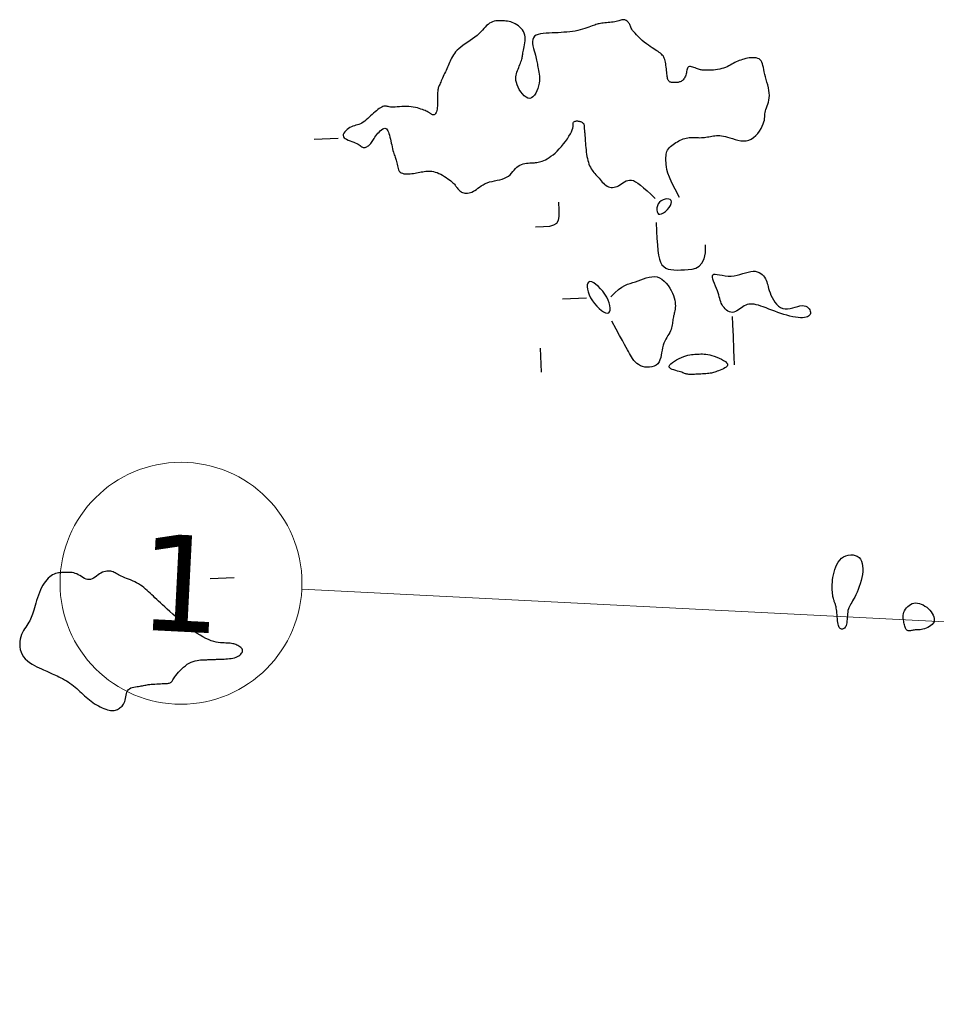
# Model space of a CAD drawing. Header units: millimetres. Extents: x 32690613 to 32693367, y 5343692 to 5344708.
# Tile 490 of 656: x 32692202 to 32692240, y 5344396 to 5344437. Entities that reach past the tile are written whole.
import ezdxf

# ---------------------------------------------------------------- set-up
doc = ezdxf.new("R2010")
doc.units = ezdxf.units.MM
doc.header["$LTSCALE"] = 20
doc.layers.get('0').update_dxf_attribs({"lineweight": 18})
doc.layers.get('Defpoints').update_dxf_attribs({"color": 11, "lineweight": 18})
doc.layers.add('02-DGM_HL_493.00', color=102, linetype='Continuous')
doc.styles.add('Verdana', font='verdana.ttf')

# ---------------------------------------------------------------- blocks, each defined once
blk = doc.blocks.new('A$C78070446')
blk.add_line((4469498.77, 5342951.42), (4470248.353, 5342884.169))
blk.add_circle((4469493.79, 5342951.867), 5)
at = {"insert": (4469493.79, 5342951.867), "char_height": 4, "attachment_point": 5, "rotation": 354.86, "line_spacing_factor": 0.252012, "style": 'Verdana'}
blk.add_mtext('1', dxfattribs=at)

msp = doc.modelspace()

# ---------------------------------------------------------------- linework, layer by layer
at = {"layer": '02-DGM_HL_493.00', "elevation": 493, "flags": 128}
for points in [[(32692229.154, 5344429.623), (32692228.975, 5344429.957), (32692228.841, 5344430.231), (32692228.743, 5344430.453), (32692228.676, 5344430.631), (32692228.635, 5344430.772), (32692228.612, 5344430.886), (32692228.601, 5344430.979), (32692228.597, 5344431.06), (32692228.594, 5344431.136), (32692228.593, 5344431.209), (32692228.593, 5344431.278), (32692228.597, 5344431.343), (32692228.604, 5344431.406), (32692228.616, 5344431.466), (32692228.635, 5344431.523), (32692228.66, 5344431.577), (32692228.693, 5344431.629), (32692228.733, 5344431.679), (32692228.779, 5344431.726), (32692228.83, 5344431.771), (32692228.885, 5344431.814), (32692228.943, 5344431.854), (32692229.003, 5344431.891), (32692229.064, 5344431.926), (32692229.125, 5344431.959), (32692229.186, 5344431.988), (32692229.248, 5344432.015), (32692229.31, 5344432.038), (32692229.371, 5344432.058), (32692229.433, 5344432.074), (32692229.495, 5344432.087), (32692229.557, 5344432.096), (32692229.62, 5344432.1), (32692229.682, 5344432.102), (32692229.745, 5344432.101), (32692229.808, 5344432.099), (32692229.87, 5344432.096), (32692229.933, 5344432.093), (32692229.995, 5344432.092), (32692230.058, 5344432.093), (32692230.12, 5344432.097), (32692230.183, 5344432.103), (32692230.245, 5344432.112), (32692230.307, 5344432.122), (32692230.369, 5344432.132), (32692230.431, 5344432.143), (32692230.493, 5344432.153), (32692230.556, 5344432.163), (32692230.618, 5344432.17), (32692230.681, 5344432.176), (32692230.747, 5344432.178), (32692230.816, 5344432.177), (32692230.888, 5344432.171), (32692230.966, 5344432.16), (32692231.05, 5344432.143), (32692231.141, 5344432.119), (32692231.24, 5344432.088), (32692231.345, 5344432.054), (32692231.455, 5344432.02), (32692231.568, 5344431.989), (32692231.682, 5344431.967), (32692231.796, 5344431.957), (32692231.908, 5344431.962), (32692232.016, 5344431.986), (32692232.119, 5344432.032), (32692232.216, 5344432.098), (32692232.305, 5344432.178), (32692232.387, 5344432.27), (32692232.459, 5344432.367), (32692232.522, 5344432.468), (32692232.574, 5344432.567), (32692232.614, 5344432.66), (32692232.642, 5344432.744), (32692232.66, 5344432.82), (32692232.671, 5344432.89), (32692232.677, 5344432.954), (32692232.68, 5344433.016), (32692232.684, 5344433.076), (32692232.691, 5344433.135), (32692232.703, 5344433.197), (32692232.722, 5344433.262), (32692232.746, 5344433.331), (32692232.773, 5344433.403), (32692232.801, 5344433.48), (32692232.827, 5344433.562), (32692232.849, 5344433.649), (32692232.864, 5344433.74), (32692232.87, 5344433.838), (32692232.865, 5344433.94), (32692232.85, 5344434.047), (32692232.828, 5344434.158), (32692232.8, 5344434.27), (32692232.769, 5344434.382), (32692232.738, 5344434.494), (32692232.707, 5344434.603), (32692232.68, 5344434.709), (32692232.658, 5344434.809), (32692232.639, 5344434.904), (32692232.621, 5344434.993), (32692232.603, 5344435.074), (32692232.583, 5344435.147), (32692232.559, 5344435.212), (32692232.528, 5344435.267), (32692232.49, 5344435.313), (32692232.442, 5344435.347), (32692232.385, 5344435.372), (32692232.322, 5344435.389), (32692232.254, 5344435.397), (32692232.181, 5344435.399), (32692232.107, 5344435.395), (32692232.033, 5344435.387), (32692231.959, 5344435.375), (32692231.888, 5344435.361), (32692231.819, 5344435.344), (32692231.752, 5344435.325), (32692231.687, 5344435.303), (32692231.624, 5344435.279), (32692231.561, 5344435.253), (32692231.499, 5344435.224), (32692231.438, 5344435.194), (32692231.377, 5344435.161), (32692231.315, 5344435.128), (32692231.252, 5344435.093), (32692231.187, 5344435.06), (32692231.119, 5344435.027), (32692231.049, 5344434.996), (32692230.975, 5344434.969), (32692230.897, 5344434.945), (32692230.815, 5344434.925), (32692230.729, 5344434.909), (32692230.642, 5344434.897), (32692230.555, 5344434.889), (32692230.471, 5344434.883), (32692230.391, 5344434.879), (32692230.316, 5344434.878), (32692230.249, 5344434.878), (32692230.191, 5344434.879), (32692230.141, 5344434.882), (32692230.096, 5344434.886), (32692230.055, 5344434.892), (32692230.016, 5344434.9), (32692229.978, 5344434.91), (32692229.939, 5344434.923), (32692229.897, 5344434.939), (32692229.85, 5344434.957), (32692229.8, 5344434.977), (32692229.749, 5344434.995), (32692229.698, 5344435.011), (32692229.648, 5344435.023), (32692229.602, 5344435.029), (32692229.561, 5344435.028), (32692229.527, 5344435.016), (32692229.5, 5344434.994), (32692229.48, 5344434.962), (32692229.465, 5344434.923), (32692229.454, 5344434.878), (32692229.445, 5344434.829), (32692229.436, 5344434.778), (32692229.427, 5344434.727), (32692229.415, 5344434.678), (32692229.399, 5344434.633), (32692229.38, 5344434.591), (32692229.357, 5344434.553), (32692229.332, 5344434.519), (32692229.305, 5344434.488), (32692229.277, 5344434.462), (32692229.247, 5344434.439), (32692229.216, 5344434.42), (32692229.186, 5344434.405), (32692229.155, 5344434.394), (32692229.124, 5344434.385), (32692229.093, 5344434.379), (32692229.062, 5344434.375), (32692229.031, 5344434.372), (32692228.999, 5344434.37), (32692228.968, 5344434.369), (32692228.937, 5344434.368), (32692228.906, 5344434.367), (32692228.876, 5344434.368), (32692228.847, 5344434.369), (32692228.819, 5344434.373), (32692228.792, 5344434.38), (32692228.767, 5344434.389), (32692228.745, 5344434.402), (32692228.724, 5344434.419), (32692228.706, 5344434.44), (32692228.691, 5344434.466), (32692228.677, 5344434.497), (32692228.664, 5344434.533), (32692228.654, 5344434.574), (32692228.645, 5344434.622), (32692228.637, 5344434.676), (32692228.63, 5344434.736), (32692228.623, 5344434.801), (32692228.617, 5344434.87), (32692228.611, 5344434.94), (32692228.603, 5344435.012), (32692228.595, 5344435.083), (32692228.586, 5344435.151), (32692228.574, 5344435.215), (32692228.56, 5344435.275), (32692228.543, 5344435.329), (32692228.523, 5344435.38), (32692228.5, 5344435.426), (32692228.472, 5344435.469), (32692228.441, 5344435.509), (32692228.405, 5344435.547), (32692228.365, 5344435.582), (32692228.319, 5344435.617), (32692228.269, 5344435.651), (32692228.213, 5344435.685), (32692228.153, 5344435.722), (32692228.088, 5344435.761), (32692228.018, 5344435.805), (32692227.944, 5344435.855), (32692227.866, 5344435.91), (32692227.783, 5344435.973), (32692227.699, 5344436.042), (32692227.614, 5344436.115), (32692227.532, 5344436.189), (32692227.453, 5344436.264), (32692227.38, 5344436.337), (32692227.315, 5344436.407), (32692227.26, 5344436.471), (32692227.216, 5344436.528), (32692227.183, 5344436.578), (32692227.157, 5344436.623), (32692227.138, 5344436.664), (32692227.122, 5344436.701), (32692227.109, 5344436.734), (32692227.096, 5344436.766), (32692227.08, 5344436.797), (32692227.062, 5344436.827), (32692227.039, 5344436.857), (32692227.014, 5344436.885), (32692226.986, 5344436.91), (32692226.955, 5344436.932), (32692226.922, 5344436.949), (32692226.887, 5344436.962), (32692226.851, 5344436.969), (32692226.814, 5344436.97), (32692226.775, 5344436.965), (32692226.734, 5344436.956), (32692226.691, 5344436.943), (32692226.644, 5344436.929), (32692226.593, 5344436.914), (32692226.539, 5344436.899), (32692226.479, 5344436.885), (32692226.415, 5344436.873), (32692226.347, 5344436.863), (32692226.276, 5344436.855), (32692226.204, 5344436.848), (32692226.134, 5344436.842), (32692226.065, 5344436.835), (32692226, 5344436.829), (32692225.94, 5344436.822), (32692225.886, 5344436.814), (32692225.836, 5344436.805), (32692225.79, 5344436.794), (32692225.745, 5344436.781), (32692225.699, 5344436.767), (32692225.651, 5344436.75), (32692225.599, 5344436.731), (32692225.541, 5344436.709), (32692225.476, 5344436.685), (32692225.403, 5344436.658), (32692225.323, 5344436.63), (32692225.238, 5344436.602), (32692225.146, 5344436.574), (32692225.049, 5344436.547), (32692224.947, 5344436.523), (32692224.84, 5344436.501), (32692224.73, 5344436.483), (32692224.615, 5344436.468), (32692224.498, 5344436.456), (32692224.378, 5344436.447), (32692224.257, 5344436.439), (32692224.133, 5344436.432), (32692224.009, 5344436.427), (32692223.884, 5344436.422), (32692223.76, 5344436.417), (32692223.638, 5344436.41), (32692223.522, 5344436.399), (32692223.413, 5344436.383), (32692223.315, 5344436.359), (32692223.231, 5344436.326), (32692223.163, 5344436.282), (32692223.114, 5344436.225), (32692223.085, 5344436.154), (32692223.074, 5344436.072), (32692223.077, 5344435.98), (32692223.092, 5344435.884), (32692223.115, 5344435.785), (32692223.142, 5344435.687), (32692223.171, 5344435.593), (32692223.197, 5344435.506), (32692223.219, 5344435.428), (32692223.236, 5344435.359), (32692223.249, 5344435.296), (32692223.26, 5344435.237), (32692223.269, 5344435.181), (32692223.279, 5344435.126), (32692223.288, 5344435.069), (32692223.3, 5344435.009), (32692223.314, 5344434.945), (32692223.329, 5344434.875), (32692223.344, 5344434.8), (32692223.357, 5344434.72), (32692223.365, 5344434.634), (32692223.369, 5344434.543), (32692223.366, 5344434.446), (32692223.354, 5344434.344), (32692223.332, 5344434.237), (32692223.301, 5344434.129), (32692223.261, 5344434.025), (32692223.214, 5344433.929), (32692223.159, 5344433.845), (32692223.098, 5344433.779), (32692223.032, 5344433.735), (32692222.961, 5344433.717), (32692222.887, 5344433.729), (32692222.811, 5344433.767), (32692222.735, 5344433.827), (32692222.662, 5344433.904), (32692222.594, 5344433.992), (32692222.532, 5344434.088), (32692222.48, 5344434.185), (32692222.439, 5344434.281), (32692222.41, 5344434.37), (32692222.394, 5344434.452), (32692222.387, 5344434.529), (32692222.39, 5344434.602), (32692222.4, 5344434.671), (32692222.415, 5344434.737), (32692222.435, 5344434.802), (32692222.458, 5344434.865), (32692222.482, 5344434.929), (32692222.507, 5344434.991), (32692222.532, 5344435.053), (32692222.556, 5344435.114), (32692222.579, 5344435.172), (32692222.6, 5344435.228), (32692222.619, 5344435.281), (32692222.634, 5344435.331), (32692222.646, 5344435.376), (32692222.655, 5344435.42), (32692222.663, 5344435.462), (32692222.669, 5344435.504), (32692222.675, 5344435.549), (32692222.682, 5344435.596), (32692222.691, 5344435.649), (32692222.703, 5344435.709), (32692222.717, 5344435.775), (32692222.734, 5344435.849), (32692222.75, 5344435.927), (32692222.764, 5344436.008), (32692222.774, 5344436.091), (32692222.778, 5344436.175), (32692222.775, 5344436.257), (32692222.762, 5344436.336), (32692222.738, 5344436.412), (32692222.703, 5344436.482), (32692222.66, 5344436.548), (32692222.61, 5344436.609), (32692222.555, 5344436.664), (32692222.495, 5344436.714), (32692222.432, 5344436.758), (32692222.368, 5344436.796), (32692222.305, 5344436.828), (32692222.241, 5344436.855), (32692222.177, 5344436.876), (32692222.112, 5344436.893), (32692222.047, 5344436.906), (32692221.981, 5344436.915), (32692221.915, 5344436.922), (32692221.846, 5344436.926), (32692221.777, 5344436.929), (32692221.706, 5344436.929), (32692221.636, 5344436.925), (32692221.565, 5344436.917), (32692221.496, 5344436.904), (32692221.428, 5344436.884), (32692221.363, 5344436.857), (32692221.3, 5344436.821), (32692221.24, 5344436.777), (32692221.183, 5344436.725), (32692221.125, 5344436.666), (32692221.067, 5344436.602), (32692221.005, 5344436.533), (32692220.939, 5344436.463), (32692220.866, 5344436.39), (32692220.786, 5344436.318), (32692220.697, 5344436.246), (32692220.601, 5344436.176), (32692220.501, 5344436.106), (32692220.4, 5344436.038), (32692220.299, 5344435.97), (32692220.203, 5344435.903), (32692220.113, 5344435.837), (32692220.032, 5344435.771), (32692219.962, 5344435.706), (32692219.902, 5344435.641), (32692219.851, 5344435.576), (32692219.807, 5344435.512), (32692219.769, 5344435.448), (32692219.736, 5344435.384), (32692219.706, 5344435.321), (32692219.677, 5344435.257), (32692219.648, 5344435.193), (32692219.619, 5344435.13), (32692219.59, 5344435.066), (32692219.561, 5344435.002), (32692219.533, 5344434.938), (32692219.504, 5344434.875), (32692219.475, 5344434.811), (32692219.446, 5344434.747), (32692219.417, 5344434.684), (32692219.389, 5344434.621), (32692219.361, 5344434.559), (32692219.334, 5344434.5), (32692219.309, 5344434.443), (32692219.284, 5344434.389), (32692219.262, 5344434.34), (32692219.242, 5344434.295), (32692219.224, 5344434.255), (32692219.208, 5344434.218), (32692219.194, 5344434.182), (32692219.183, 5344434.146), (32692219.174, 5344434.108), (32692219.166, 5344434.065), (32692219.161, 5344434.016), (32692219.157, 5344433.958), (32692219.155, 5344433.89), (32692219.154, 5344433.815), (32692219.154, 5344433.734), (32692219.154, 5344433.65), (32692219.153, 5344433.565), (32692219.151, 5344433.483), (32692219.147, 5344433.404), (32692219.14, 5344433.332), (32692219.131, 5344433.268), (32692219.119, 5344433.213), (32692219.105, 5344433.166), (32692219.09, 5344433.127), (32692219.072, 5344433.095), (32692219.054, 5344433.07), (32692219.036, 5344433.051), (32692219.017, 5344433.039), (32692218.998, 5344433.032), (32692218.979, 5344433.03), (32692218.96, 5344433.032), (32692218.941, 5344433.038), (32692218.921, 5344433.047), (32692218.901, 5344433.059), (32692218.881, 5344433.072), (32692218.86, 5344433.086), (32692218.838, 5344433.101), (32692218.814, 5344433.117), (32692218.788, 5344433.134), (32692218.759, 5344433.151), (32692218.726, 5344433.169), (32692218.687, 5344433.189), (32692218.643, 5344433.209), (32692218.592, 5344433.231), (32692218.534, 5344433.254), (32692218.469, 5344433.277), (32692218.398, 5344433.3), (32692218.32, 5344433.322), (32692218.238, 5344433.342), (32692218.151, 5344433.359), (32692218.061, 5344433.371), (32692217.967, 5344433.379), (32692217.87, 5344433.382), (32692217.773, 5344433.38), (32692217.676, 5344433.375), (32692217.581, 5344433.369), (32692217.49, 5344433.362), (32692217.406, 5344433.356), (32692217.329, 5344433.353), (32692217.261, 5344433.354), (32692217.203, 5344433.359), (32692217.155, 5344433.367), (32692217.113, 5344433.377), (32692217.076, 5344433.387), (32692217.042, 5344433.396), (32692217.009, 5344433.401), (32692216.975, 5344433.401), (32692216.938, 5344433.395), (32692216.895, 5344433.38), (32692216.848, 5344433.358), (32692216.798, 5344433.329), (32692216.743, 5344433.293), (32692216.687, 5344433.252), (32692216.628, 5344433.207), (32692216.569, 5344433.157), (32692216.508, 5344433.104), (32692216.448, 5344433.048), (32692216.387, 5344432.991), (32692216.327, 5344432.934), (32692216.267, 5344432.879), (32692216.206, 5344432.826), (32692216.146, 5344432.777), (32692216.085, 5344432.733), (32692216.024, 5344432.696), (32692215.962, 5344432.666), (32692215.901, 5344432.641), (32692215.839, 5344432.621), (32692215.777, 5344432.603), (32692215.715, 5344432.584), (32692215.654, 5344432.564), (32692215.592, 5344432.54), (32692215.531, 5344432.51), (32692215.47, 5344432.472), (32692215.412, 5344432.429), (32692215.359, 5344432.381), (32692215.315, 5344432.33), (32692215.28, 5344432.278), (32692215.258, 5344432.227), (32692215.251, 5344432.178), (32692215.262, 5344432.132), (32692215.292, 5344432.092), (32692215.338, 5344432.056), (32692215.397, 5344432.024), (32692215.465, 5344431.994), (32692215.539, 5344431.966), (32692215.614, 5344431.939), (32692215.687, 5344431.912), (32692215.755, 5344431.885), (32692215.814, 5344431.855), (32692215.866, 5344431.825), (32692215.911, 5344431.795), (32692215.95, 5344431.766), (32692215.986, 5344431.741), (32692216.02, 5344431.719), (32692216.052, 5344431.702), (32692216.085, 5344431.692), (32692216.12, 5344431.688), (32692216.155, 5344431.692), (32692216.192, 5344431.701), (32692216.228, 5344431.716), (32692216.264, 5344431.736), (32692216.299, 5344431.76), (32692216.332, 5344431.788), (32692216.364, 5344431.819), (32692216.393, 5344431.853), (32692216.42, 5344431.889), (32692216.446, 5344431.928), (32692216.473, 5344431.97), (32692216.5, 5344432.014), (32692216.53, 5344432.06), (32692216.563, 5344432.11), (32692216.601, 5344432.162), (32692216.642, 5344432.217), (32692216.688, 5344432.272), (32692216.737, 5344432.325), (32692216.786, 5344432.374), (32692216.836, 5344432.417), (32692216.885, 5344432.451), (32692216.931, 5344432.473), (32692216.973, 5344432.483), (32692217.011, 5344432.476), (32692217.044, 5344432.456), (32692217.074, 5344432.423), (32692217.1, 5344432.378), (32692217.124, 5344432.323), (32692217.145, 5344432.261), (32692217.165, 5344432.191), (32692217.184, 5344432.115), (32692217.203, 5344432.036), (32692217.221, 5344431.955), (32692217.239, 5344431.872), (32692217.257, 5344431.79), (32692217.274, 5344431.71), (32692217.292, 5344431.633), (32692217.31, 5344431.561), (32692217.329, 5344431.496), (32692217.347, 5344431.437), (32692217.366, 5344431.385), (32692217.384, 5344431.338), (32692217.402, 5344431.293), (32692217.419, 5344431.25), (32692217.435, 5344431.205), (32692217.449, 5344431.159), (32692217.462, 5344431.109), (32692217.472, 5344431.054), (32692217.482, 5344430.995), (32692217.493, 5344430.934), (32692217.505, 5344430.874), (32692217.521, 5344430.816), (32692217.542, 5344430.761), (32692217.569, 5344430.713), (32692217.604, 5344430.672), (32692217.647, 5344430.641), (32692217.698, 5344430.619), (32692217.755, 5344430.604), (32692217.817, 5344430.595), (32692217.883, 5344430.593), (32692217.952, 5344430.595), (32692218.021, 5344430.6), (32692218.09, 5344430.608), (32692218.158, 5344430.618), (32692218.224, 5344430.628), (32692218.289, 5344430.64), (32692218.353, 5344430.652), (32692218.416, 5344430.663), (32692218.479, 5344430.675), (32692218.542, 5344430.685), (32692218.604, 5344430.695), (32692218.666, 5344430.703), (32692218.729, 5344430.708), (32692218.792, 5344430.71), (32692218.857, 5344430.709), (32692218.923, 5344430.703), (32692218.991, 5344430.691), (32692219.061, 5344430.673), (32692219.134, 5344430.649), (32692219.209, 5344430.617), (32692219.286, 5344430.579), (32692219.363, 5344430.536), (32692219.438, 5344430.49), (32692219.511, 5344430.442), (32692219.579, 5344430.394), (32692219.642, 5344430.348), (32692219.698, 5344430.304), (32692219.745, 5344430.264), (32692219.786, 5344430.228), (32692219.82, 5344430.195), (32692219.849, 5344430.164), (32692219.875, 5344430.134), (32692219.898, 5344430.105), (32692219.92, 5344430.076), (32692219.941, 5344430.047), (32692219.964, 5344430.016), (32692219.988, 5344429.984), (32692220.014, 5344429.952), (32692220.043, 5344429.921), (32692220.074, 5344429.892), (32692220.109, 5344429.865), (32692220.147, 5344429.842), (32692220.189, 5344429.823), (32692220.236, 5344429.808), (32692220.286, 5344429.799), (32692220.34, 5344429.795), (32692220.396, 5344429.797), (32692220.455, 5344429.806), (32692220.515, 5344429.821), (32692220.576, 5344429.844), (32692220.637, 5344429.874), (32692220.699, 5344429.911), (32692220.761, 5344429.954), (32692220.824, 5344430.001), (32692220.891, 5344430.05), (32692220.962, 5344430.1), (32692221.037, 5344430.147), (32692221.119, 5344430.191), (32692221.207, 5344430.229), (32692221.303, 5344430.261), (32692221.405, 5344430.287), (32692221.511, 5344430.31), (32692221.617, 5344430.332), (32692221.722, 5344430.356), (32692221.823, 5344430.383), (32692221.918, 5344430.415), (32692222.005, 5344430.455), (32692222.081, 5344430.505), (32692222.149, 5344430.562), (32692222.21, 5344430.624), (32692222.267, 5344430.688), (32692222.32, 5344430.752), (32692222.374, 5344430.814), (32692222.429, 5344430.87), (32692222.487, 5344430.919), (32692222.55, 5344430.958), (32692222.618, 5344430.988), (32692222.689, 5344431.011), (32692222.761, 5344431.027), (32692222.833, 5344431.038), (32692222.904, 5344431.045), (32692222.973, 5344431.049), (32692223.038, 5344431.052), (32692223.098, 5344431.054), (32692223.154, 5344431.057), (32692223.207, 5344431.061), (32692223.259, 5344431.067), (32692223.311, 5344431.076), (32692223.365, 5344431.088), (32692223.42, 5344431.104), (32692223.48, 5344431.124), (32692223.544, 5344431.15), (32692223.612, 5344431.183), (32692223.685, 5344431.221), (32692223.762, 5344431.267), (32692223.842, 5344431.322), (32692223.925, 5344431.384), (32692224.01, 5344431.456), (32692224.097, 5344431.538), (32692224.186, 5344431.629), (32692224.275, 5344431.729), (32692224.361, 5344431.833), (32692224.443, 5344431.94), (32692224.519, 5344432.047), (32692224.586, 5344432.151), (32692224.644, 5344432.249), (32692224.689, 5344432.339), (32692224.72, 5344432.419), (32692224.741, 5344432.488), (32692224.752, 5344432.548), (32692224.758, 5344432.599), (32692224.76, 5344432.642), (32692224.761, 5344432.678), (32692224.765, 5344432.708), (32692224.773, 5344432.732), (32692224.789, 5344432.751), (32692224.81, 5344432.765), (32692224.837, 5344432.775), (32692224.867, 5344432.781), (32692224.901, 5344432.784), (32692224.936, 5344432.783), (32692224.971, 5344432.78), (32692225.005, 5344432.774), (32692225.038, 5344432.766), (32692225.068, 5344432.756), (32692225.096, 5344432.744), (32692225.122, 5344432.73), (32692225.144, 5344432.715), (32692225.164, 5344432.697), (32692225.18, 5344432.679), (32692225.193, 5344432.659), (32692225.203, 5344432.638), (32692225.209, 5344432.616), (32692225.213, 5344432.593), (32692225.216, 5344432.57), (32692225.216, 5344432.545), (32692225.217, 5344432.521), (32692225.217, 5344432.496), (32692225.217, 5344432.471), (32692225.219, 5344432.446), (32692225.221, 5344432.42), (32692225.224, 5344432.391), (32692225.228, 5344432.359), (32692225.232, 5344432.322), (32692225.236, 5344432.279), (32692225.241, 5344432.23), (32692225.246, 5344432.172), (32692225.25, 5344432.105), (32692225.255, 5344432.03), (32692225.26, 5344431.949), (32692225.265, 5344431.863), (32692225.272, 5344431.773), (32692225.28, 5344431.681), (32692225.289, 5344431.588), (32692225.3, 5344431.496), (32692225.313, 5344431.406), (32692225.328, 5344431.318), (32692225.345, 5344431.233), (32692225.365, 5344431.152), (32692225.387, 5344431.075), (32692225.411, 5344431.001), (32692225.439, 5344430.932), (32692225.469, 5344430.869), (32692225.502, 5344430.81), (32692225.537, 5344430.755), (32692225.575, 5344430.704), (32692225.615, 5344430.655), (32692225.656, 5344430.608), (32692225.698, 5344430.561), (32692225.741, 5344430.513), (32692225.785, 5344430.464), (32692225.829, 5344430.412), (32692225.873, 5344430.36), (32692225.918, 5344430.307), (32692225.963, 5344430.255), (32692226.01, 5344430.207), (32692226.059, 5344430.162), (32692226.109, 5344430.122), (32692226.161, 5344430.089), (32692226.215, 5344430.064), (32692226.272, 5344430.047), (32692226.33, 5344430.037), (32692226.389, 5344430.036), (32692226.449, 5344430.042), (32692226.51, 5344430.056), (32692226.572, 5344430.078), (32692226.633, 5344430.108), (32692226.694, 5344430.145), (32692226.756, 5344430.186), (32692226.818, 5344430.229), (32692226.882, 5344430.269), (32692226.948, 5344430.303), (32692227.017, 5344430.328), (32692227.09, 5344430.341), (32692227.166, 5344430.337), (32692227.247, 5344430.315), (32692227.336, 5344430.273), (32692227.434, 5344430.211), (32692227.544, 5344430.128), (32692227.669, 5344430.024), (32692227.811, 5344429.899), (32692227.972, 5344429.752), (32692228.154, 5344429.584)], [(32692214.048, 5344432.035), (32692215.047, 5344432.074)], [(32692224.158, 5344429.427), (32692224.168, 5344429.097), (32692224.164, 5344428.849), (32692224.134, 5344428.67), (32692224.067, 5344428.548), (32692223.951, 5344428.471), (32692223.774, 5344428.427), (32692223.527, 5344428.404), (32692223.197, 5344428.389)], [(32692228.194, 5344428.584), (32692228.208, 5344428.233), (32692228.222, 5344427.925), (32692228.238, 5344427.658), (32692228.259, 5344427.43), (32692228.287, 5344427.237), (32692228.323, 5344427.076), (32692228.369, 5344426.946), (32692228.428, 5344426.842), (32692228.502, 5344426.762), (32692228.589, 5344426.704), (32692228.689, 5344426.663), (32692228.801, 5344426.638), (32692228.925, 5344426.625), (32692229.059, 5344426.62), (32692229.202, 5344426.623), (32692229.354, 5344426.628), (32692229.513, 5344426.636), (32692229.672, 5344426.656), (32692229.825, 5344426.699), (32692229.963, 5344426.777), (32692230.08, 5344426.901), (32692230.169, 5344427.082), (32692230.222, 5344427.332), (32692230.231, 5344427.663)], [(32692226.312, 5344425.508), (32692226.482, 5344425.68), (32692226.633, 5344425.812), (32692226.769, 5344425.909), (32692226.893, 5344425.979), (32692227.008, 5344426.03), (32692227.117, 5344426.068), (32692227.223, 5344426.099), (32692227.33, 5344426.132), (32692227.44, 5344426.171), (32692227.552, 5344426.214), (32692227.666, 5344426.257), (32692227.781, 5344426.296), (32692227.895, 5344426.327), (32692228.008, 5344426.346), (32692228.119, 5344426.35), (32692228.226, 5344426.334), (32692228.329, 5344426.295), (32692228.427, 5344426.237), (32692228.519, 5344426.162), (32692228.604, 5344426.074), (32692228.682, 5344425.977), (32692228.752, 5344425.874), (32692228.813, 5344425.768), (32692228.864, 5344425.664), (32692228.904, 5344425.564), (32692228.935, 5344425.468), (32692228.957, 5344425.378), (32692228.972, 5344425.293), (32692228.98, 5344425.212), (32692228.982, 5344425.137), (32692228.979, 5344425.066), (32692228.973, 5344425.001), (32692228.964, 5344424.94), (32692228.952, 5344424.884), (32692228.939, 5344424.831), (32692228.926, 5344424.78), (32692228.912, 5344424.731), (32692228.899, 5344424.681), (32692228.888, 5344424.632), (32692228.878, 5344424.58), (32692228.871, 5344424.527), (32692228.865, 5344424.471), (32692228.859, 5344424.413), (32692228.852, 5344424.353), (32692228.843, 5344424.292), (32692228.829, 5344424.23), (32692228.811, 5344424.167), (32692228.786, 5344424.104), (32692228.753, 5344424.04), (32692228.715, 5344423.975), (32692228.673, 5344423.908), (32692228.629, 5344423.837), (32692228.585, 5344423.763), (32692228.544, 5344423.684), (32692228.507, 5344423.599), (32692228.475, 5344423.508), (32692228.451, 5344423.41), (32692228.432, 5344423.307), (32692228.415, 5344423.202), (32692228.397, 5344423.098), (32692228.375, 5344422.998), (32692228.346, 5344422.905), (32692228.307, 5344422.821), (32692228.255, 5344422.749), (32692228.187, 5344422.691), (32692228.107, 5344422.648), (32692228.016, 5344422.619), (32692227.92, 5344422.604), (32692227.82, 5344422.601), (32692227.721, 5344422.611), (32692227.625, 5344422.632), (32692227.535, 5344422.665), (32692227.455, 5344422.709), (32692227.384, 5344422.761), (32692227.321, 5344422.821), (32692227.264, 5344422.887), (32692227.213, 5344422.957), (32692227.167, 5344423.03), (32692227.125, 5344423.103), (32692227.084, 5344423.176), (32692227.045, 5344423.248), (32692227.001, 5344423.327), (32692226.948, 5344423.423), (32692226.881, 5344423.547), (32692226.792, 5344423.707), (32692226.678, 5344423.914), (32692226.533, 5344424.178), (32692226.351, 5344424.509)], [(32692224.314, 5344425.43), (32692225.313, 5344425.469)], [(32692231.425, 5344422.706), (32692231.413, 5344423.038), (32692231.402, 5344423.299), (32692231.394, 5344423.514), (32692231.386, 5344423.705), (32692231.379, 5344423.896), (32692231.371, 5344424.111), (32692231.36, 5344424.373), (32692231.347, 5344424.704)], [(32692223.393, 5344423.393), (32692223.432, 5344422.394)], [(32692210.754, 5344413.892), (32692209.755, 5344413.853)]]:
    msp.add_lwpolyline(points, dxfattribs=at)
for points in [[(32692228.328, 5344429.423), (32692228.276, 5344429.352), (32692228.24, 5344429.272), (32692228.219, 5344429.188), (32692228.215, 5344429.106), (32692228.225, 5344429.033), (32692228.251, 5344428.975), (32692228.292, 5344428.936), (32692228.347, 5344428.924), (32692228.416, 5344428.941), (32692228.493, 5344428.984), (32692228.574, 5344429.047), (32692228.652, 5344429.123), (32692228.722, 5344429.207), (32692228.778, 5344429.293), (32692228.815, 5344429.373), (32692228.827, 5344429.443), (32692228.81, 5344429.497), (32692228.769, 5344429.535), (32692228.708, 5344429.556), (32692228.635, 5344429.561), (32692228.554, 5344429.55), (32692228.472, 5344429.523), (32692228.395, 5344429.481)], [(32692232.414, 5344425.163), (32692232.323, 5344425.187), (32692232.239, 5344425.203), (32692232.161, 5344425.212), (32692232.089, 5344425.213), (32692232.02, 5344425.206), (32692231.955, 5344425.192), (32692231.892, 5344425.17), (32692231.831, 5344425.14), (32692231.77, 5344425.103), (32692231.709, 5344425.061), (32692231.648, 5344425.017), (32692231.587, 5344424.974), (32692231.526, 5344424.935), (32692231.465, 5344424.903), (32692231.403, 5344424.881), (32692231.341, 5344424.871), (32692231.278, 5344424.876), (32692231.216, 5344424.895), (32692231.156, 5344424.925), (32692231.097, 5344424.966), (32692231.043, 5344425.014), (32692230.993, 5344425.069), (32692230.949, 5344425.127), (32692230.912, 5344425.188), (32692230.881, 5344425.249), (32692230.857, 5344425.312), (32692230.837, 5344425.377), (32692230.818, 5344425.445), (32692230.799, 5344425.517), (32692230.778, 5344425.593), (32692230.753, 5344425.675), (32692230.722, 5344425.764), (32692230.684, 5344425.86), (32692230.642, 5344425.959), (32692230.599, 5344426.058), (32692230.561, 5344426.154), (32692230.531, 5344426.242), (32692230.513, 5344426.319), (32692230.511, 5344426.381), (32692230.53, 5344426.424), (32692230.571, 5344426.446), (32692230.634, 5344426.45), (32692230.715, 5344426.441), (32692230.811, 5344426.424), (32692230.919, 5344426.404), (32692231.035, 5344426.385), (32692231.158, 5344426.372), (32692231.282, 5344426.37), (32692231.407, 5344426.382), (32692231.53, 5344426.406), (32692231.651, 5344426.437), (32692231.768, 5344426.472), (32692231.882, 5344426.507), (32692231.991, 5344426.538), (32692232.095, 5344426.561), (32692232.192, 5344426.572), (32692232.282, 5344426.568), (32692232.365, 5344426.55), (32692232.44, 5344426.52), (32692232.508, 5344426.48), (32692232.569, 5344426.432), (32692232.622, 5344426.378), (32692232.667, 5344426.319), (32692232.704, 5344426.259), (32692232.735, 5344426.197), (32692232.759, 5344426.134), (32692232.779, 5344426.07), (32692232.798, 5344426.002), (32692232.817, 5344425.93), (32692232.838, 5344425.853), (32692232.863, 5344425.771), (32692232.894, 5344425.682), (32692232.933, 5344425.587), (32692232.98, 5344425.488), (32692233.034, 5344425.389), (32692233.097, 5344425.294), (32692233.166, 5344425.207), (32692233.244, 5344425.133), (32692233.328, 5344425.074), (32692233.419, 5344425.036), (32692233.517, 5344425.019), (32692233.62, 5344425.021), (32692233.726, 5344425.037), (32692233.832, 5344425.062), (32692233.937, 5344425.091), (32692234.038, 5344425.118), (32692234.133, 5344425.14), (32692234.221, 5344425.15), (32692234.299, 5344425.146), (32692234.368, 5344425.128), (32692234.426, 5344425.099), (32692234.475, 5344425.061), (32692234.513, 5344425.017), (32692234.541, 5344424.969), (32692234.558, 5344424.92), (32692234.566, 5344424.872), (32692234.562, 5344424.827), (32692234.548, 5344424.786), (32692234.523, 5344424.749), (32692234.488, 5344424.718), (32692234.442, 5344424.692), (32692234.386, 5344424.671), (32692234.318, 5344424.658), (32692234.241, 5344424.651), (32692234.152, 5344424.651), (32692234.054, 5344424.658), (32692233.948, 5344424.672), (32692233.836, 5344424.692), (32692233.718, 5344424.718), (32692233.596, 5344424.749), (32692233.471, 5344424.784), (32692233.344, 5344424.824), (32692233.218, 5344424.868), (32692233.092, 5344424.914), (32692232.968, 5344424.961), (32692232.847, 5344425.008), (32692232.73, 5344425.053), (32692232.618, 5344425.095), (32692232.512, 5344425.132)], [(32692226.146, 5344425.502), (32692226.071, 5344425.624), (32692225.985, 5344425.741), (32692225.892, 5344425.85), (32692225.795, 5344425.947), (32692225.698, 5344426.029), (32692225.607, 5344426.091), (32692225.524, 5344426.13), (32692225.453, 5344426.142), (32692225.399, 5344426.125), (32692225.362, 5344426.081), (32692225.341, 5344426.015), (32692225.337, 5344425.929), (32692225.348, 5344425.829), (32692225.376, 5344425.717), (32692225.42, 5344425.598), (32692225.479, 5344425.476), (32692225.554, 5344425.354), (32692225.64, 5344425.237), (32692225.733, 5344425.128), (32692225.83, 5344425.031), (32692225.927, 5344424.949), (32692226.018, 5344424.887), (32692226.101, 5344424.848), (32692226.172, 5344424.836), (32692226.226, 5344424.853), (32692226.263, 5344424.897), (32692226.284, 5344424.963), (32692226.288, 5344425.049), (32692226.277, 5344425.149), (32692226.249, 5344425.261), (32692226.205, 5344425.38)], [(32692231.132, 5344422.736), (32692231.137, 5344422.691), (32692231.118, 5344422.649), (32692231.081, 5344422.61), (32692231.029, 5344422.574), (32692230.968, 5344422.541), (32692230.901, 5344422.51), (32692230.833, 5344422.483), (32692230.768, 5344422.458), (32692230.71, 5344422.436), (32692230.658, 5344422.417), (32692230.61, 5344422.4), (32692230.564, 5344422.386), (32692230.519, 5344422.373), (32692230.473, 5344422.362), (32692230.423, 5344422.353), (32692230.369, 5344422.345), (32692230.309, 5344422.338), (32692230.244, 5344422.332), (32692230.175, 5344422.327), (32692230.104, 5344422.323), (32692230.033, 5344422.319), (32692229.962, 5344422.315), (32692229.893, 5344422.313), (32692229.829, 5344422.31), (32692229.769, 5344422.308), (32692229.714, 5344422.306), (32692229.663, 5344422.305), (32692229.616, 5344422.304), (32692229.573, 5344422.305), (32692229.533, 5344422.308), (32692229.496, 5344422.312), (32692229.461, 5344422.318), (32692229.428, 5344422.326), (32692229.396, 5344422.336), (32692229.363, 5344422.348), (32692229.328, 5344422.361), (32692229.288, 5344422.376), (32692229.244, 5344422.392), (32692229.193, 5344422.409), (32692229.135, 5344422.427), (32692229.067, 5344422.446), (32692228.995, 5344422.466), (32692228.923, 5344422.488), (32692228.856, 5344422.513), (32692228.798, 5344422.541), (32692228.754, 5344422.573), (32692228.728, 5344422.609), (32692228.726, 5344422.651), (32692228.75, 5344422.697), (32692228.797, 5344422.748), (32692228.864, 5344422.801), (32692228.945, 5344422.855), (32692229.036, 5344422.908), (32692229.133, 5344422.957), (32692229.232, 5344423.002), (32692229.327, 5344423.041), (32692229.416, 5344423.072), (32692229.499, 5344423.096), (32692229.575, 5344423.114), (32692229.647, 5344423.126), (32692229.716, 5344423.135), (32692229.781, 5344423.141), (32692229.844, 5344423.144), (32692229.907, 5344423.147), (32692229.97, 5344423.149), (32692230.033, 5344423.151), (32692230.099, 5344423.15), (32692230.168, 5344423.147), (32692230.24, 5344423.14), (32692230.318, 5344423.128), (32692230.402, 5344423.111), (32692230.493, 5344423.087), (32692230.591, 5344423.055), (32692230.693, 5344423.018), (32692230.794, 5344422.976), (32692230.89, 5344422.93), (32692230.976, 5344422.882), (32692231.048, 5344422.833), (32692231.102, 5344422.784)], [(32692235.478, 5344413.246), (32692235.471, 5344413.311), (32692235.466, 5344413.381), (32692235.463, 5344413.456), (32692235.462, 5344413.537), (32692235.464, 5344413.623), (32692235.47, 5344413.715), (32692235.48, 5344413.811), (32692235.494, 5344413.914), (32692235.513, 5344414.021), (32692235.539, 5344414.131), (32692235.57, 5344414.241), (32692235.609, 5344414.349), (32692235.656, 5344414.452), (32692235.712, 5344414.548), (32692235.777, 5344414.633), (32692235.852, 5344414.706), (32692235.938, 5344414.764), (32692236.032, 5344414.807), (32692236.13, 5344414.834), (32692236.229, 5344414.846), (32692236.326, 5344414.842), (32692236.419, 5344414.822), (32692236.502, 5344414.786), (32692236.574, 5344414.734), (32692236.631, 5344414.666), (32692236.675, 5344414.584), (32692236.705, 5344414.49), (32692236.723, 5344414.386), (32692236.73, 5344414.273), (32692236.726, 5344414.154), (32692236.712, 5344414.03), (32692236.69, 5344413.905), (32692236.66, 5344413.779), (32692236.623, 5344413.654), (32692236.582, 5344413.532), (32692236.537, 5344413.414), (32692236.49, 5344413.302), (32692236.442, 5344413.197), (32692236.394, 5344413.101), (32692236.349, 5344413.016), (32692236.307, 5344412.941), (32692236.269, 5344412.877), (32692236.234, 5344412.819), (32692236.203, 5344412.765), (32692236.175, 5344412.714), (32692236.152, 5344412.662), (32692236.133, 5344412.608), (32692236.117, 5344412.548), (32692236.106, 5344412.482), (32692236.098, 5344412.409), (32692236.092, 5344412.334), (32692236.087, 5344412.257), (32692236.082, 5344412.181), (32692236.076, 5344412.108), (32692236.068, 5344412.04), (32692236.056, 5344411.98), (32692236.041, 5344411.928), (32692236.022, 5344411.885), (32692236, 5344411.85), (32692235.975, 5344411.822), (32692235.95, 5344411.802), (32692235.923, 5344411.788), (32692235.896, 5344411.779), (32692235.869, 5344411.776), (32692235.844, 5344411.777), (32692235.82, 5344411.784), (32692235.797, 5344411.797), (32692235.776, 5344411.816), (32692235.756, 5344411.844), (32692235.738, 5344411.88), (32692235.722, 5344411.925), (32692235.709, 5344411.98), (32692235.697, 5344412.046), (32692235.687, 5344412.119), (32692235.678, 5344412.199), (32692235.671, 5344412.281), (32692235.664, 5344412.363), (32692235.657, 5344412.443), (32692235.651, 5344412.518), (32692235.643, 5344412.585), (32692235.635, 5344412.642), (32692235.626, 5344412.691), (32692235.617, 5344412.732), (32692235.607, 5344412.768), (32692235.596, 5344412.8), (32692235.585, 5344412.829), (32692235.574, 5344412.858), (32692235.562, 5344412.888), (32692235.55, 5344412.92), (32692235.539, 5344412.955), (32692235.527, 5344412.993), (32692235.516, 5344413.035), (32692235.506, 5344413.081), (32692235.496, 5344413.131), (32692235.487, 5344413.186)], [(32692207.882, 5344412.696), (32692207.788, 5344412.782), (32692207.702, 5344412.862), (32692207.622, 5344412.936), (32692207.546, 5344413.006), (32692207.475, 5344413.072), (32692207.407, 5344413.135), (32692207.341, 5344413.196), (32692207.276, 5344413.256), (32692207.211, 5344413.316), (32692207.146, 5344413.375), (32692207.079, 5344413.434), (32692207.011, 5344413.491), (32692206.942, 5344413.545), (32692206.87, 5344413.598), (32692206.795, 5344413.647), (32692206.717, 5344413.693), (32692206.635, 5344413.735), (32692206.551, 5344413.773), (32692206.467, 5344413.808), (32692206.383, 5344413.841), (32692206.301, 5344413.872), (32692206.222, 5344413.902), (32692206.148, 5344413.931), (32692206.081, 5344413.96), (32692206.021, 5344413.989), (32692205.967, 5344414.017), (32692205.919, 5344414.045), (32692205.873, 5344414.072), (32692205.83, 5344414.096), (32692205.787, 5344414.118), (32692205.744, 5344414.138), (32692205.698, 5344414.153), (32692205.649, 5344414.165), (32692205.596, 5344414.172), (32692205.541, 5344414.174), (32692205.484, 5344414.171), (32692205.425, 5344414.162), (32692205.364, 5344414.146), (32692205.303, 5344414.124), (32692205.242, 5344414.094), (32692205.181, 5344414.057), (32692205.12, 5344414.015), (32692205.059, 5344413.971), (32692204.998, 5344413.928), (32692204.937, 5344413.889), (32692204.876, 5344413.857), (32692204.814, 5344413.834), (32692204.752, 5344413.824), (32692204.689, 5344413.829), (32692204.626, 5344413.847), (32692204.562, 5344413.874), (32692204.498, 5344413.908), (32692204.434, 5344413.946), (32692204.37, 5344413.986), (32692204.306, 5344414.023), (32692204.242, 5344414.055), (32692204.179, 5344414.08), (32692204.116, 5344414.098), (32692204.053, 5344414.11), (32692203.99, 5344414.118), (32692203.927, 5344414.121), (32692203.865, 5344414.122), (32692203.802, 5344414.121), (32692203.74, 5344414.119), (32692203.677, 5344414.116), (32692203.615, 5344414.112), (32692203.552, 5344414.107), (32692203.49, 5344414.098), (32692203.428, 5344414.086), (32692203.366, 5344414.069), (32692203.305, 5344414.046), (32692203.243, 5344414.016), (32692203.182, 5344413.978), (32692203.122, 5344413.933), (32692203.062, 5344413.88), (32692203.004, 5344413.819), (32692202.948, 5344413.75), (32692202.893, 5344413.674), (32692202.841, 5344413.59), (32692202.791, 5344413.498), (32692202.744, 5344413.398), (32692202.7, 5344413.293), (32692202.659, 5344413.185), (32692202.62, 5344413.074), (32692202.584, 5344412.963), (32692202.55, 5344412.855), (32692202.519, 5344412.751), (32692202.49, 5344412.652), (32692202.464, 5344412.561), (32692202.439, 5344412.477), (32692202.414, 5344412.398), (32692202.388, 5344412.325), (32692202.362, 5344412.255), (32692202.333, 5344412.188), (32692202.3, 5344412.123), (32692202.263, 5344412.059), (32692202.222, 5344411.995), (32692202.177, 5344411.93), (32692202.13, 5344411.862), (32692202.083, 5344411.792), (32692202.037, 5344411.717), (32692201.994, 5344411.638), (32692201.957, 5344411.554), (32692201.925, 5344411.462), (32692201.902, 5344411.364), (32692201.888, 5344411.26), (32692201.883, 5344411.153), (32692201.89, 5344411.044), (32692201.908, 5344410.936), (32692201.938, 5344410.83), (32692201.982, 5344410.728), (32692202.041, 5344410.633), (32692202.114, 5344410.546), (32692202.2, 5344410.467), (32692202.294, 5344410.395), (32692202.393, 5344410.33), (32692202.495, 5344410.272), (32692202.597, 5344410.221), (32692202.694, 5344410.175), (32692202.783, 5344410.134), (32692202.863, 5344410.098), (32692202.935, 5344410.065), (32692202.999, 5344410.036), (32692203.059, 5344410.009), (32692203.117, 5344409.983), (32692203.173, 5344409.957), (32692203.231, 5344409.931), (32692203.293, 5344409.903), (32692203.359, 5344409.873), (32692203.429, 5344409.841), (32692203.503, 5344409.806), (32692203.579, 5344409.769), (32692203.657, 5344409.729), (32692203.735, 5344409.686), (32692203.813, 5344409.641), (32692203.889, 5344409.593), (32692203.962, 5344409.543), (32692204.034, 5344409.49), (32692204.103, 5344409.435), (32692204.172, 5344409.378), (32692204.238, 5344409.32), (32692204.304, 5344409.261), (32692204.37, 5344409.202), (32692204.434, 5344409.142), (32692204.499, 5344409.082), (32692204.565, 5344409.022), (32692204.631, 5344408.963), (32692204.697, 5344408.905), (32692204.765, 5344408.849), (32692204.835, 5344408.794), (32692204.907, 5344408.741), (32692204.98, 5344408.691), (32692205.056, 5344408.643), (32692205.134, 5344408.598), (32692205.212, 5344408.557), (32692205.289, 5344408.52), (32692205.365, 5344408.488), (32692205.439, 5344408.46), (32692205.509, 5344408.438), (32692205.575, 5344408.422), (32692205.635, 5344408.412), (32692205.691, 5344408.408), (32692205.742, 5344408.409), (32692205.79, 5344408.415), (32692205.836, 5344408.425), (32692205.879, 5344408.44), (32692205.921, 5344408.458), (32692205.962, 5344408.479), (32692206.002, 5344408.503), (32692206.042, 5344408.529), (32692206.081, 5344408.56), (32692206.117, 5344408.594), (32692206.15, 5344408.633), (32692206.18, 5344408.677), (32692206.206, 5344408.726), (32692206.228, 5344408.781), (32692206.244, 5344408.842), (32692206.257, 5344408.907), (32692206.268, 5344408.974), (32692206.28, 5344409.042), (32692206.295, 5344409.108), (32692206.314, 5344409.169), (32692206.34, 5344409.225), (32692206.375, 5344409.273), (32692206.42, 5344409.312), (32692206.474, 5344409.342), (32692206.534, 5344409.364), (32692206.599, 5344409.381), (32692206.665, 5344409.393), (32692206.732, 5344409.403), (32692206.796, 5344409.41), (32692206.856, 5344409.417), (32692206.91, 5344409.425), (32692206.959, 5344409.434), (32692207.006, 5344409.443), (32692207.051, 5344409.453), (32692207.097, 5344409.462), (32692207.145, 5344409.471), (32692207.198, 5344409.48), (32692207.256, 5344409.488), (32692207.322, 5344409.496), (32692207.394, 5344409.502), (32692207.47, 5344409.507), (32692207.547, 5344409.512), (32692207.625, 5344409.516), (32692207.701, 5344409.519), (32692207.773, 5344409.522), (32692207.839, 5344409.525), (32692207.897, 5344409.527), (32692207.949, 5344409.53), (32692207.994, 5344409.533), (32692208.033, 5344409.538), (32692208.067, 5344409.544), (32692208.096, 5344409.553), (32692208.121, 5344409.564), (32692208.142, 5344409.579), (32692208.162, 5344409.597), (32692208.179, 5344409.62), (32692208.197, 5344409.647), (32692208.217, 5344409.679), (32692208.239, 5344409.716), (32692208.266, 5344409.759), (32692208.299, 5344409.809), (32692208.34, 5344409.864), (32692208.389, 5344409.926), (32692208.445, 5344409.993), (32692208.509, 5344410.063), (32692208.578, 5344410.133), (32692208.651, 5344410.201), (32692208.729, 5344410.265), (32692208.809, 5344410.323), (32692208.89, 5344410.372), (32692208.972, 5344410.412), (32692209.053, 5344410.443), (32692209.133, 5344410.466), (32692209.212, 5344410.482), (32692209.288, 5344410.493), (32692209.362, 5344410.5), (32692209.431, 5344410.504), (32692209.496, 5344410.507), (32692209.556, 5344410.51), (32692209.611, 5344410.512), (32692209.663, 5344410.514), (32692209.711, 5344410.516), (32692209.757, 5344410.517), (32692209.801, 5344410.519), (32692209.843, 5344410.521), (32692209.885, 5344410.522), (32692209.926, 5344410.524), (32692209.969, 5344410.526), (32692210.013, 5344410.527), (32692210.058, 5344410.529), (32692210.106, 5344410.531), (32692210.158, 5344410.533), (32692210.213, 5344410.535), (32692210.273, 5344410.538), (32692210.338, 5344410.54), (32692210.407, 5344410.544), (32692210.478, 5344410.548), (32692210.551, 5344410.555), (32692210.623, 5344410.565), (32692210.694, 5344410.577), (32692210.762, 5344410.594), (32692210.826, 5344410.615), (32692210.885, 5344410.64), (32692210.938, 5344410.67), (32692210.984, 5344410.703), (32692211.023, 5344410.739), (32692211.054, 5344410.776), (32692211.076, 5344410.814), (32692211.09, 5344410.852), (32692211.094, 5344410.889), (32692211.087, 5344410.925), (32692211.072, 5344410.959), (32692211.049, 5344410.99), (32692211.019, 5344411.02), (32692210.984, 5344411.048), (32692210.946, 5344411.073), (32692210.905, 5344411.096), (32692210.862, 5344411.117), (32692210.82, 5344411.134), (32692210.777, 5344411.15), (32692210.732, 5344411.163), (32692210.686, 5344411.174), (32692210.638, 5344411.183), (32692210.586, 5344411.19), (32692210.53, 5344411.195), (32692210.47, 5344411.199), (32692210.405, 5344411.201), (32692210.334, 5344411.203), (32692210.258, 5344411.207), (32692210.177, 5344411.213), (32692210.091, 5344411.224), (32692209.999, 5344411.241), (32692209.902, 5344411.265), (32692209.799, 5344411.297), (32692209.69, 5344411.34), (32692209.577, 5344411.392), (32692209.459, 5344411.453), (32692209.338, 5344411.523), (32692209.214, 5344411.6), (32692209.088, 5344411.684), (32692208.96, 5344411.775), (32692208.831, 5344411.871), (32692208.702, 5344411.973), (32692208.574, 5344412.078), (32692208.448, 5344412.185), (32692208.325, 5344412.293), (32692208.206, 5344412.399), (32692208.091, 5344412.503), (32692207.983, 5344412.602)], [(32692239.215, 5344411.774), (32692239.157, 5344411.761), (32692239.103, 5344411.752), (32692239.055, 5344411.746), (32692239.01, 5344411.743), (32692238.968, 5344411.742), (32692238.928, 5344411.741), (32692238.89, 5344411.74), (32692238.851, 5344411.736), (32692238.813, 5344411.731), (32692238.774, 5344411.723), (32692238.736, 5344411.716), (32692238.698, 5344411.709), (32692238.663, 5344411.705), (32692238.629, 5344411.704), (32692238.598, 5344411.708), (32692238.571, 5344411.717), (32692238.547, 5344411.734), (32692238.527, 5344411.757), (32692238.509, 5344411.785), (32692238.494, 5344411.82), (32692238.48, 5344411.859), (32692238.468, 5344411.902), (32692238.455, 5344411.949), (32692238.443, 5344412), (32692238.431, 5344412.052), (32692238.419, 5344412.108), (32692238.409, 5344412.165), (32692238.402, 5344412.224), (32692238.399, 5344412.284), (32692238.402, 5344412.346), (32692238.412, 5344412.408), (32692238.43, 5344412.472), (32692238.457, 5344412.535), (32692238.493, 5344412.597), (32692238.537, 5344412.656), (32692238.587, 5344412.711), (32692238.644, 5344412.759), (32692238.706, 5344412.799), (32692238.773, 5344412.83), (32692238.844, 5344412.849), (32692238.918, 5344412.856), (32692238.994, 5344412.851), (32692239.071, 5344412.835), (32692239.148, 5344412.809), (32692239.224, 5344412.774), (32692239.298, 5344412.73), (32692239.369, 5344412.679), (32692239.436, 5344412.622), (32692239.499, 5344412.56), (32692239.554, 5344412.493), (32692239.602, 5344412.424), (32692239.64, 5344412.353), (32692239.668, 5344412.282), (32692239.684, 5344412.213), (32692239.685, 5344412.146), (32692239.672, 5344412.083), (32692239.643, 5344412.026), (32692239.6, 5344411.973), (32692239.546, 5344411.926), (32692239.484, 5344411.885), (32692239.417, 5344411.849), (32692239.348, 5344411.818), (32692239.28, 5344411.793)]]:
    msp.add_lwpolyline(points, close=True, dxfattribs=at)

# ---------------------------------------------------------------- block references
at = {"layer": 'Defpoints', "rotation": 2.237485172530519}
msp.add_blockref('A$C78070446', (28434719.524, -168960.664), dxfattribs=at)

doc.saveas('drawing.dxf')
